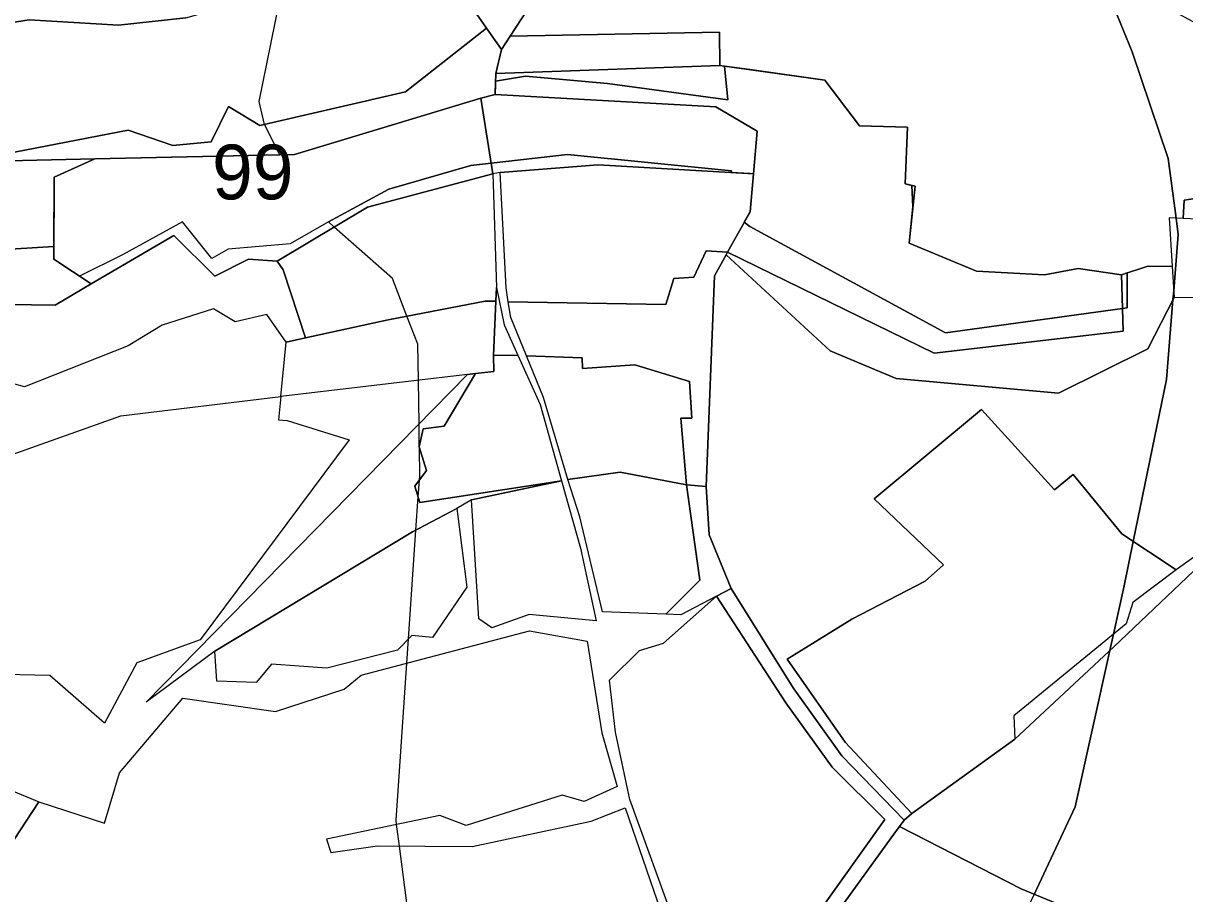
# Model space of a CAD drawing. Extents: x -477304 to -465429, y -1159113 to -1149210.
# Drawn here: x -475199.2 to -474880.8, y -1156993.7 to -1156755 of the extents above; entities that cross this region are included whole.
import ezdxf

# ---------------------------------------------------------------- set-up
doc = ezdxf.new("R2010")
doc.units = 0
for name, color, linetype in [('BPEJ_s', 7, 'Continuous'), ('PUPFL_s', 7, 'Continuous'), ('trav_porost_s', 7, 'Continuous')]:
    doc.layers.add(name, color=color, linetype=linetype)

msp = doc.modelspace()

# ---------------------------------------------------------------- linework, layer by layer
at = {"layer": 'BPEJ_s'}
for points in [[(-475258.01, -1156736.54), (-475251.38, -1156757.78), (-475249.84, -1156771.66), (-475248.33, -1156785.26), (-475248.06, -1156789.65), (-475247.63, -1156796.57), (-475247.57, -1156799.58), (-475247.38, -1156808.97), (-475247.54, -1156824.81), (-475245.13, -1156823.63), (-475235.5, -1156819), (-475190.78, -1156816.22), (-475190.71, -1156797.26), (-475179.53, -1156792.19), (-475128.84, -1156791.07), (-475133, -1156783)], [(-474866.9, -1157076.77), (-474898.2, -1157075.9), (-474903.39, -1157075.75), (-474911.76, -1157074.46), (-474934.68, -1157070.94), (-474975.14, -1157067.79), (-474956.44, -1157054.16), (-474956.34, -1157054.09), (-474955.17, -1157052.39), (-474937.69, -1157027.21), (-474922.07, -1156993.87), (-474910.81, -1156969.84), (-474901.3, -1156926.97), (-474900.31, -1156922.5), (-474897.37, -1156909.26), (-474894.87, -1156897.1), (-474885.74, -1156852.7), (-474883.98, -1156830.88), (-474883.77, -1156828.36), (-474882.53, -1156812.98), (-474883.14, -1156808.45), (-474885.34, -1156792.12), (-474895.17, -1156762.83), (-474904.24, -1156740.63)], [(-474904.24, -1156740.63), (-474895.17, -1156762.83), (-474885.34, -1156792.12), (-474883.14, -1156808.45), (-474882.53, -1156812.98), (-474883.77, -1156828.36), (-474883.98, -1156830.88), (-474885.74, -1156852.7), (-474894.87, -1156897.1), (-474897.37, -1156909.26), (-474900.31, -1156922.5), (-474901.3, -1156926.97), (-474910.81, -1156969.84), (-474922.07, -1156993.87)], [(-475093.5, -1157000.5), (-475096.08, -1156980.62), (-475096.59, -1156976.61), (-475096.84, -1156974.71), (-475097, -1156973.5), (-475094.04, -1156930.45), (-475093.58, -1156923.79), (-475091.53, -1156893.97), (-475090.91, -1156884.91), (-475090.59, -1156880.26), (-475090.5, -1156879), (-475090.6, -1156871.42), (-475090.61, -1156870.82), (-475090.69, -1156864.86), (-475090.86, -1156852.93), (-475091, -1156843), (-475093.99, -1156835.32), (-475098, -1156825), (-475113.92, -1156810.9), (-475115.5, -1156809.5), (-475099, -1156800.5), (-475076.5, -1156794), (-475070.88, -1156793.36), (-475050, -1156791), (-475005, -1156795.5), (-475005, -1156795.95), (-475000, -1156796.24), (-474999.01, -1156796.3), (-474999.94, -1156806.68), (-475000, -1156806.79), (-475001.56, -1156809.58), (-475000, -1156810.76), (-474946.32, -1156839.86), (-474897.8, -1156833.21), (-474896.57, -1156833.04), (-474896.57, -1156823.46), (-474898.09, -1156823.96), (-474910, -1156822.29), (-474919.21, -1156823.96), (-474937.87, -1156822.95), (-474956.33, -1156815.29), (-474955.27, -1156805.37), (-474955.58, -1156799.48), (-474957.43, -1156799.06), (-474956.8, -1156783.48), (-474969.9, -1156783.16), (-474979.46, -1156770.59), (-475000, -1156767.72), (-475006.92, -1156766.75), (-475006, -1156776), (-475039, -1156771.5), (-475061.5, -1156769.5), (-475069.69, -1156770.86), (-475069.83, -1156774.59), (-475073.7, -1156775.54), (-475124.83, -1156790.98), (-475128.84, -1156791.07), (-475133, -1156783), (-475133.05, -1156782.79), (-475134.5, -1156776.5), (-475129, -1156749.5)], [(-475133, -1156783), (-475133.05, -1156782.79), (-475134.5, -1156776.5), (-475129, -1156749.5)], [(-475093.5, -1157000.5), (-475096.08, -1156980.62), (-475096.59, -1156976.61), (-475096.84, -1156974.71), (-475097, -1156973.5), (-475094.04, -1156930.45), (-475093.58, -1156923.79), (-475091.53, -1156893.97), (-475090.91, -1156884.91), (-475090.59, -1156880.26), (-475090.5, -1156879), (-475090.6, -1156871.42), (-475090.61, -1156870.82), (-475090.69, -1156864.86), (-475090.86, -1156852.93), (-475091, -1156843), (-475093.99, -1156835.32), (-475098, -1156825), (-475113.92, -1156810.9), (-475115.5, -1156809.5), (-475126, -1156815.5), (-475143, -1156817), (-475147.5, -1156819.5), (-475155.5, -1156809.5), (-475172, -1156818.5), (-475183.76, -1156824.38), (-475190.79, -1156819.66), (-475190.78, -1156816.22), (-475235.5, -1156819)]]:
    msp.add_lwpolyline(points, dxfattribs=at)
msp.add_lwpolyline([(-475115.5, -1156809.5), (-475126, -1156815.5), (-475143, -1156817), (-475147.5, -1156819.5), (-475155.5, -1156809.5), (-475172, -1156818.5), (-475183.76, -1156824.38), (-475190.79, -1156819.66), (-475190.78, -1156816.22), (-475190.71, -1156797.26), (-475179.53, -1156792.19), (-475128.84, -1156791.07), (-475124.83, -1156790.98), (-475073.7, -1156775.54), (-475069.83, -1156774.59), (-475069.69, -1156770.86), (-475061.5, -1156769.5), (-475039, -1156771.5), (-475006, -1156776), (-475006.92, -1156766.75), (-475000, -1156767.72), (-474979.46, -1156770.59), (-474969.9, -1156783.16), (-474956.8, -1156783.48), (-474957.43, -1156799.06), (-474955.58, -1156799.48), (-474955.27, -1156805.37), (-474956.33, -1156815.29), (-474937.87, -1156822.95), (-474919.21, -1156823.96), (-474910, -1156822.29), (-474898.09, -1156823.96), (-474896.57, -1156823.46), (-474896.57, -1156833.04), (-474897.8, -1156833.21), (-474946.32, -1156839.86), (-475000, -1156810.76), (-475001.56, -1156809.58), (-475000, -1156806.79), (-474999.94, -1156806.68), (-474999.01, -1156796.3), (-475000, -1156796.24), (-475005, -1156795.95), (-475005, -1156795.5), (-475050, -1156791), (-475070.88, -1156793.36), (-475076.5, -1156794), (-475099, -1156800.5)], close=True, dxfattribs=at)
at = {"layer": 'PUPFL_s'}
for points in [[(-474898.09, -1156823.96), (-474897.61, -1156839.43), (-474949.48, -1156845.45), (-475006.15, -1156817.8), (-474999.94, -1156806.68), (-474999.01, -1156796.3), (-474997.97, -1156784.59), (-475009.31, -1156777.9), (-475069.83, -1156774.59), (-475069.62, -1156768.78), (-475008.23, -1156766.57), (-474979.46, -1156770.59), (-474969.9, -1156783.16), (-474956.8, -1156783.48), (-474957.43, -1156799.06), (-474954.66, -1156799.69), (-474956.33, -1156815.29), (-474937.87, -1156822.95), (-474919.21, -1156823.96), (-474910, -1156822.29)], [(-475041.62, -1156793.82), (-475068.44, -1156795.97), (-475070.42, -1156796.26), (-475073.7, -1156775.54), (-475069.83, -1156774.59), (-475009.31, -1156777.9), (-474997.97, -1156784.59), (-474999.01, -1156796.3)], [(-475180.6, -1156826.5), (-475190.79, -1156819.66), (-475190.71, -1156797.26), (-475179.53, -1156792.19), (-475124.83, -1156790.98), (-475073.7, -1156775.54), (-475070.42, -1156796.26), (-475104.79, -1156805.44), (-475129.58, -1156820.26), (-475137.4, -1156819.73), (-475146.63, -1156824.36), (-475157.96, -1156813.17)], [(-474977.94, -1156844.87), (-475006.52, -1156818.47), (-475006.15, -1156817.8), (-474949.48, -1156845.45), (-474897.61, -1156839.43), (-474898.09, -1156823.96), (-474890.84, -1156821.58), (-474884.2, -1156821.7), (-474883.65, -1156830.25), (-474890.87, -1156844.29), (-474915.41, -1156856.46), (-474959.92, -1156852.39)]]:
    msp.add_lwpolyline(points, close=True, dxfattribs=at)
at = {"layer": 'trav_porost_s'}
for points in [[(-475073.66, -1156732.1), (-475062.76, -1156727.52), (-475052.45, -1156730.77), (-475057.96, -1156746.55), (-475065.69, -1156758.54), (-475068.06, -1156762.21), (-475072.16, -1156756.34), (-475083.44, -1156740.19)], [(-475215.38, -1156792.99), (-475235.48, -1156787.73), (-475248.33, -1156785.26), (-475249.84, -1156771.66), (-475231.82, -1156765.37), (-475220.74, -1156764.57), (-475214.97, -1156756.83), (-475197.62, -1156754.09), (-475173.1, -1156755.58), (-475154.64, -1156753.52), (-475087.28, -1156734.24), (-475083.44, -1156740.19), (-475072.16, -1156756.34), (-475094.43, -1156773.83), (-475134.32, -1156783.09), (-475142.92, -1156777.83), (-475147.7, -1156787.55), (-475158.17, -1156788.57), (-475170.47, -1156784.32)], [(-475094.43, -1156773.83), (-475072.16, -1156756.34), (-475068.06, -1156762.21), (-475069.62, -1156768.78), (-475069.83, -1156774.59), (-475073.7, -1156775.54), (-475124.83, -1156790.98), (-475179.53, -1156792.19), (-475215.38, -1156792.99), (-475170.47, -1156784.32), (-475158.17, -1156788.57), (-475147.7, -1156787.55), (-475142.92, -1156777.83), (-475134.32, -1156783.09)], [(-475065.69, -1156758.54), (-475008.3, -1156757.48), (-475008.23, -1156766.57), (-475069.62, -1156768.78), (-475068.06, -1156762.21)], [(-475215.38, -1156792.99), (-475179.53, -1156792.19), (-475190.71, -1156797.26), (-475190.79, -1156819.66), (-475180.6, -1156826.5), (-475190.46, -1156832.3), (-475216.57, -1156831.93), (-475235.41, -1156822.38), (-475243.63, -1156839.89), (-475247.63, -1156796.57), (-475248.06, -1156789.65), (-475248.33, -1156785.26), (-475235.48, -1156787.73)], [(-475015.33, -1156824.64), (-475020.81, -1156825.01), (-475023.04, -1156832.12), (-475066.23, -1156831.36), (-475066.84, -1156827.53), (-475068.44, -1156795.97), (-475041.62, -1156793.82), (-474999.01, -1156796.3), (-474999.94, -1156806.68), (-475006.15, -1156817.8), (-475012.01, -1156817.45)], [(-475104.79, -1156805.44), (-475070.42, -1156796.26), (-475069.45, -1156827.47), (-475069.63, -1156831.26), (-475072.52, -1156831.17), (-475099.11, -1156836.31), (-475121.84, -1156841.24), (-475127.9, -1156822.59), (-475129.58, -1156820.26)], [(-475129.58, -1156820.26), (-475127.9, -1156822.59), (-475121.84, -1156841.24), (-475127.1, -1156842.43), (-475132.43, -1156834.84), (-475141.08, -1156836.87), (-475147.03, -1156833.35), (-475161.15, -1156837.77), (-475170.39, -1156843.46), (-475198.89, -1156854.71), (-475206.9, -1156852.55), (-475219.28, -1156854.87), (-475240.8, -1156858.9), (-475250.38, -1156854.27), (-475243.63, -1156839.89), (-475235.41, -1156822.38), (-475216.57, -1156831.93), (-475190.46, -1156832.3), (-475180.6, -1156826.5), (-475157.96, -1156813.17), (-475146.63, -1156824.36), (-475137.4, -1156819.73)], [(-475046, -1156846.79), (-475061.24, -1156846.21), (-475065.53, -1156835.69), (-475066.23, -1156831.36), (-475023.04, -1156832.12), (-475020.81, -1156825.01), (-475015.33, -1156824.64), (-475012.01, -1156817.45), (-475006.15, -1156817.8), (-475006.52, -1156818.47), (-475009.7, -1156824.23), (-475011.96, -1156882.07), (-475017.35, -1156881.56), (-475018.92, -1156863.28), (-475015.93, -1156863.26), (-475016.56, -1156853.23), (-475031.48, -1156848.69), (-475045.89, -1156849.68)], [(-475069.63, -1156831.26), (-475069.45, -1156827.47), (-475067.34, -1156837.71), (-475063.61, -1156846.01), (-475070.31, -1156846.07)], [(-475069.63, -1156831.26), (-475070.31, -1156846.07), (-475070.2, -1156850.49), (-475075.18, -1156851.08), (-475077.44, -1156851.35), (-475128.58, -1156857.38), (-475127.1, -1156842.43), (-475121.84, -1156841.24), (-475099.11, -1156836.31), (-475072.52, -1156831.17)], [(-475090.69, -1156871.15), (-475089.54, -1156866.24), (-475083.8, -1156865.53), (-475075.18, -1156851.08), (-475070.2, -1156850.49), (-475070.31, -1156846.07), (-475063.61, -1156846.01), (-475057.51, -1156859.59), (-475051.62, -1156880.45), (-475090.46, -1156886.4), (-475091.81, -1156881.9), (-475088.63, -1156877.64)], [(-475049.91, -1156880.15), (-475056.59, -1156857.63), (-475061.24, -1156846.21), (-475046, -1156846.79), (-475045.89, -1156849.68), (-475031.48, -1156848.69), (-475016.56, -1156853.23), (-475015.93, -1156863.26), (-475018.92, -1156863.28), (-475017.35, -1156881.56), (-475035.5, -1156878.1)], [(-475146.64, -1156927.14), (-475165.54, -1156941.15), (-475077.44, -1156851.35), (-475075.18, -1156851.08), (-475083.8, -1156865.53), (-475089.54, -1156866.24), (-475090.69, -1156871.15), (-475088.63, -1156877.64), (-475091.81, -1156881.9), (-475090.46, -1156886.4), (-475051.62, -1156880.45), (-475076.29, -1156885.73), (-475080.31, -1156888.04), (-475092.45, -1156894.46)], [(-475235.95, -1156937.48), (-475247.25, -1156933.08), (-475250.01, -1156910.29), (-475249.95, -1156890.06), (-475216.24, -1156878.19), (-475172.47, -1156862.67), (-475128.58, -1156857.38), (-475129.21, -1156863.72), (-475126.84, -1156863.96), (-475109.88, -1156869.2), (-475150.65, -1156924.09), (-475168.07, -1156930.35), (-475176.92, -1156946.89), (-475191.93, -1156933.82), (-475208.5, -1156933.51), (-475208.72, -1156936.89), (-475230.44, -1156934.77)], [(-474973.82, -1156952.11), (-474989.77, -1156929.38), (-474971.99, -1156918.45), (-474951.93, -1156907.95), (-474946.92, -1156903.49), (-474965.9, -1156885.45), (-474936.47, -1156860.93), (-474916.44, -1156882.97), (-474911.36, -1156878.76), (-474898.04, -1156895), (-474883.15, -1156904.87), (-474895.03, -1156913.86), (-474896.85, -1156919.65), (-474927.6, -1156944.96), (-474927.31, -1156951.29), (-474955.55, -1156971.7)], [(-475046.58, -1156890.39), (-475049.91, -1156880.15), (-475035.5, -1156878.1), (-475017.35, -1156881.56), (-475013.74, -1156907.71), (-475023.03, -1156917.04), (-475040.43, -1156916.37)], [(-475074.29, -1156918.29), (-475076.29, -1156885.73), (-475051.62, -1156880.45), (-475046.39, -1156898.97), (-475042.09, -1156918.9), (-475060.47, -1156917.1), (-475070.74, -1156920.82)], [(-475005.13, -1156909.96), (-475009.15, -1156912.07), (-475018.93, -1156917.2), (-475023.03, -1156917.04), (-475013.74, -1156907.71), (-475017.35, -1156881.56), (-475011.96, -1156882.07), (-475011.18, -1156895.28)], [(-475096.55, -1156926.89), (-475116, -1156931.8), (-475131.14, -1156930.79), (-475135.3, -1156935.74), (-475146.17, -1156935.38), (-475146.64, -1156927.14), (-475092.45, -1156894.46), (-475080.31, -1156888.04), (-475077.55, -1156909.62), (-475087.02, -1156923.47), (-475092.69, -1156922.86)], [(-474962.94, -1156973.33), (-474977.45, -1156959), (-474990.14, -1156941.38), (-475009.15, -1156912.07), (-475005.13, -1156909.96), (-474988.1, -1156937.24), (-474974.73, -1156955.89), (-474957.66, -1156973.5), (-474958.94, -1156975.27), (-474960.47, -1156977.37), (-474994.25, -1157023.99), (-474997.52, -1157030.58), (-475001.1, -1157026.85)], [(-474977.45, -1156959), (-474962.94, -1156973.33), (-475001.1, -1157026.85), (-475014.87, -1157011.78), (-475020.35, -1157002.37), (-475032.91, -1156967.9), (-475036.78, -1156949.4), (-475038.49, -1156935.15), (-475030.21, -1156926.96), (-475023.69, -1156924.95), (-475009.15, -1156912.07), (-474990.14, -1156941.38)], [(-474925.65, -1156992.39), (-474884.52, -1157009.38), (-474895.66, -1157047.4), (-474955.56, -1157054.06), (-474953.98, -1157047.3), (-474990.97, -1157041.57), (-475004.98, -1157045.6), (-474997.52, -1157030.58), (-474994.25, -1157023.99), (-474960.47, -1156977.37), (-474958.94, -1156975.27)]]:
    msp.add_lwpolyline(points, close=True, dxfattribs=at)
for points in [[(-475154.64, -1156753.52), (-475173.1, -1156755.58), (-475197.62, -1156754.09), (-475214.97, -1156756.83), (-475220.74, -1156764.57), (-475231.82, -1156765.37), (-475249.84, -1156771.66), (-475251.38, -1156757.78), (-475258.01, -1156736.54)], [(-474917.11, -1156733.69), (-474850.84, -1156769.41), (-474854.5, -1156782.61), (-474855.65, -1156799.69), (-474880.95, -1156803.52), (-474881.2, -1156808.54), (-474885.06, -1156808.36), (-474884.2, -1156821.7), (-474890.84, -1156821.58), (-474898.09, -1156823.96), (-474910, -1156822.29), (-474919.21, -1156823.96), (-474937.87, -1156822.95), (-474956.33, -1156815.29), (-474954.66, -1156799.69), (-474957.43, -1156799.06), (-474956.8, -1156783.48), (-474969.9, -1156783.16), (-474979.46, -1156770.59), (-475008.23, -1156766.57), (-475008.3, -1156757.48), (-475065.69, -1156758.54), (-475057.96, -1156746.55)], [(-474861.74, -1156809.45), (-474881.2, -1156808.54), (-474880.95, -1156803.52), (-474855.65, -1156799.69)], [(-474868.62, -1156894.47), (-474883.15, -1156904.87), (-474898.04, -1156895), (-474911.36, -1156878.76), (-474916.44, -1156882.97), (-474936.47, -1156860.93), (-474965.9, -1156885.45), (-474946.92, -1156903.49), (-474951.93, -1156907.95), (-474971.99, -1156918.45), (-474989.77, -1156929.38), (-474973.82, -1156952.11), (-474955.55, -1156971.7), (-474957.66, -1156973.5), (-474974.73, -1156955.89), (-474988.1, -1156937.24), (-475005.13, -1156909.96), (-475011.18, -1156895.28), (-475011.96, -1156882.07), (-475009.7, -1156824.23), (-475006.52, -1156818.47), (-474977.94, -1156844.87), (-474959.92, -1156852.39), (-474915.41, -1156856.46), (-474890.87, -1156844.29), (-474883.65, -1156830.25), (-474863.32, -1156830.02)], [(-474874.79, -1157013.4), (-474884.52, -1157009.38), (-474925.65, -1156992.39), (-474958.94, -1156975.27), (-474957.66, -1156973.5), (-474955.55, -1156971.7), (-474927.31, -1156951.29), (-474900.21, -1156925.95), (-474872.85, -1156900.05)], [(-475208.51, -1156989.16), (-475194.91, -1156968.54), (-475176.88, -1156974.31), (-475172.83, -1156960.5), (-475155.47, -1156940.06), (-475130.03, -1156943.73), (-475111.2, -1156937.58), (-475106.55, -1156933.73), (-475060.43, -1156921.65), (-475044.62, -1156924.4), (-475040.54, -1156949.6), (-475036.35, -1156964.26), (-475045.38, -1156968.42), (-475051.44, -1156966.65), (-475077.8, -1156975.02), (-475085.01, -1156972.23), (-475116.06, -1156978.73), (-475114.87, -1156982.4), (-475102.04, -1156980.59), (-475076.08, -1156980.71), (-475043.47, -1156973.81), (-475034.14, -1156970.18), (-475024.49, -1156998.25)], [(-475210.18, -1156962.22), (-475194.91, -1156968.54), (-475208.51, -1156989.16)]]:
    msp.add_lwpolyline(points, dxfattribs=at)

# ---------------------------------------------------------------- texts
at = {"layer": 'BPEJ_s'}
msp.add_text('99', height=15, dxfattribs=at).set_placement((-475147.44, -1156803.3))

doc.saveas('drawing.dxf')
